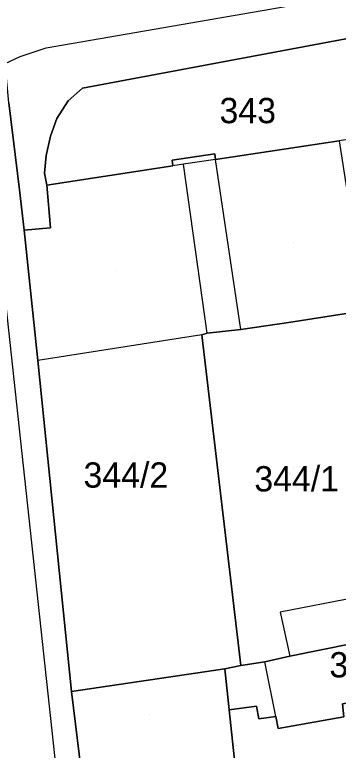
# Model space of a CAD drawing. Extents: x -263423 to -261326, y -1240067 to -1237864.
# Drawn here: x -263212.2 to -263186.7, y -1239400.7 to -1239342.6 of the extents above; entities that cross this region are included whole.
import ezdxf

# ---------------------------------------------------------------- set-up
doc = ezdxf.new("R2010")
doc.units = 0
for name, color, linetype in [('body_kn', 7, 'Continuous'), ('kladpar_druhypozemkov', 7, 'Continuous'), ('kladpar_hranice', 7, 'Continuous'), ('kladpar_parcelnecisla', 7, 'Continuous'), ('kladpar_plochy', 7, 'Continuous'), ('zappar_hrandruhpozemk', 7, 'Continuous')]:
    doc.layers.add(name, color=color, linetype=linetype)

msp = doc.modelspace()

# ---------------------------------------------------------------- linework, layer by layer
at = {"layer": 'body_kn'}
for p, q in [((-263209.75, -1239345.21), (-263209.75, -1239345.21)), ((-263211.79, -1239345.9), (-263211.79, -1239345.9)), ((-263206.86, -1239348.4), (-263206.86, -1239348.4)), ((-263208, -1239349.41), (-263208, -1239349.41)), ((-263208.9, -1239350.81), (-263208.9, -1239350.81)), ((-263209.41, -1239352.21), (-263209.41, -1239352.21)), ((-263209.74, -1239353.73), (-263209.74, -1239353.73)), ((-263196.42, -1239353.6), (-263196.42, -1239353.6)), ((-263199.79, -1239354.1), (-263199.79, -1239354.1)), ((-263199.73, -1239354.54), (-263199.73, -1239354.54)), ((-263199.73, -1239354.54), (-263199.73, -1239354.54)), ((-263198.9, -1239354.42), (-263198.9, -1239354.42)), ((-263198.9, -1239354.42), (-263198.9, -1239354.42)), ((-263196.36, -1239354.05), (-263196.36, -1239354.05)), ((-263196.36, -1239354.05), (-263196.36, -1239354.05)), ((-263209.87, -1239355.13), (-263209.87, -1239355.13)), ((-263209.69, -1239356.08), (-263209.69, -1239356.08)), ((-263211.85, -1239356.46), (-263211.85, -1239356.46)), ((-263211.48, -1239359.64), (-263211.48, -1239359.64)), ((-263209.39, -1239359.46), (-263209.39, -1239359.46)), ((-263190.41, -1239366.92), (-263190.41, -1239366.92)), ((-263197.45, -1239367.91), (-263197.45, -1239367.91)), ((-263197.45, -1239367.91), (-263197.45, -1239367.91)), ((-263197.01, -1239367.78), (-263197.01, -1239367.78)), ((-263197.01, -1239367.78), (-263197.01, -1239367.78)), ((-263194.35, -1239367.48), (-263194.35, -1239367.48)), ((-263194.35, -1239367.48), (-263194.35, -1239367.48)), ((-263210.4, -1239369.95), (-263210.4, -1239369.95)), ((-263191.24, -1239389.82), (-263191.24, -1239389.82)), ((-263190.49, -1239393.32), (-263190.49, -1239393.32)), ((-263190.49, -1239393.32), (-263190.49, -1239393.32)), ((-263194.37, -1239394.06), (-263194.37, -1239394.06)), ((-263192.46, -1239393.76), (-263192.46, -1239393.76)), ((-263195.63, -1239394.31), (-263195.63, -1239394.31)), ((-263195.63, -1239394.31), (-263195.63, -1239394.31)), ((-263207.75, -1239396.1), (-263207.75, -1239396.1)), ((-263195.27, -1239397.56), (-263195.27, -1239397.56)), ((-263193.11, -1239397.25), (-263193.11, -1239397.25)), ((-263191.6, -1239398.08), (-263191.6, -1239398.08)), ((-263191.6, -1239398.08), (-263191.6, -1239398.08)), ((-263192.93, -1239398.27), (-263192.93, -1239398.27)), ((-263191.41, -1239399.04), (-263191.41, -1239399.04))]:
    msp.add_line(p, q, dxfattribs=at)
at = {"layer": 'kladpar_druhypozemkov'}
for p, q in [((-263193.12, -1239349.08), (-263193.12, -1239349.08)), ((-263190.16, -1239360.62), (-263190.16, -1239360.62)), ((-263204.26, -1239362.82), (-263204.26, -1239362.82)), ((-263202.76, -1239377.39), (-263202.76, -1239377.39)), ((-263190.16, -1239378.39), (-263190.16, -1239378.39)), ((-263201.56, -1239397.92), (-263201.56, -1239397.92))]:
    msp.add_line(p, q, dxfattribs=at)
at = {"layer": 'kladpar_hranice'}
for points in [[(-263151.37, -1239338.12), (-263178.18, -1239343.03), (-263206.86, -1239348.4), (-263208, -1239349.41), (-263208.9, -1239350.81), (-263209.41, -1239352.21), (-263209.74, -1239353.73), (-263209.87, -1239355.13), (-263209.69, -1239356.08), (-263209.39, -1239359.46), (-263211.48, -1239359.64), (-263211.85, -1239356.46), (-263212.69, -1239349.58), (-263212.99, -1239346.46), (-263213.95, -1239336.28)], [(-263178.18, -1239343.03), (-263176.36, -1239350.98), (-263186.59, -1239352.57), (-263196.36, -1239354.05), (-263196.42, -1239353.6), (-263199.79, -1239354.1), (-263199.73, -1239354.54), (-263209.69, -1239356.08), (-263209.87, -1239355.13), (-263209.74, -1239353.73), (-263209.41, -1239352.21), (-263208.9, -1239350.81), (-263208, -1239349.41), (-263206.86, -1239348.4), (-263178.18, -1239343.03)], [(-263212.69, -1239349.58), (-263211.85, -1239356.46), (-263211.48, -1239359.64), (-263210.4, -1239369.95), (-263207.75, -1239396.1), (-263206.82, -1239403.63), (-263206.54, -1239406.22), (-263205.51, -1239414.75), (-263204.01, -1239428.14), (-263203.75, -1239430.25), (-263202.55, -1239443.2), (-263201.16, -1239455.73)], [(-263199.73, -1239354.54), (-263199.79, -1239354.1), (-263196.42, -1239353.6), (-263196.36, -1239354.05), (-263186.59, -1239352.57), (-263184.51, -1239366), (-263185.34, -1239366.12), (-263190.41, -1239366.92), (-263194.35, -1239367.48), (-263197.01, -1239367.78), (-263197.45, -1239367.91), (-263194.37, -1239394.06), (-263195.63, -1239394.31), (-263207.75, -1239396.1), (-263210.4, -1239369.95), (-263211.48, -1239359.64), (-263209.39, -1239359.46), (-263209.69, -1239356.08), (-263199.73, -1239354.54)], [(-263185.34, -1239366.12), (-263181.77, -1239385.54), (-263181.34, -1239387.89), (-263180.78, -1239391.27), (-263182.05, -1239391.64), (-263185.54, -1239392.32), (-263190.49, -1239393.32), (-263192.46, -1239393.76), (-263194.37, -1239394.06), (-263197.45, -1239367.91), (-263197.01, -1239367.78), (-263194.35, -1239367.48), (-263190.41, -1239366.92), (-263185.34, -1239366.12)], [(-263194.75, -1239402.51), (-263195.27, -1239397.56), (-263193.11, -1239397.25), (-263192.93, -1239398.27), (-263191.6, -1239398.08), (-263191.41, -1239399.04), (-263186.21, -1239398.11), (-263186.33, -1239397.09), (-263178.84, -1239395.79), (-263179.71, -1239391.14), (-263177.36, -1239390.71), (-263174.44, -1239390.09)], [(-263190.49, -1239393.32), (-263185.54, -1239392.32), (-263182.05, -1239391.64), (-263180.78, -1239391.27), (-263179.71, -1239391.14), (-263178.84, -1239395.79), (-263186.33, -1239397.09), (-263186.21, -1239398.11), (-263191.41, -1239399.04), (-263191.6, -1239398.08), (-263192.93, -1239398.27), (-263193.11, -1239397.25), (-263195.27, -1239397.56), (-263195.63, -1239394.31), (-263194.37, -1239394.06), (-263192.46, -1239393.76), (-263190.49, -1239393.32)], [(-263195.63, -1239394.31), (-263195.27, -1239397.56), (-263194.75, -1239402.51), (-263194.48, -1239404.94), (-263193.65, -1239413.4), (-263205.51, -1239414.75), (-263206.54, -1239406.22), (-263206.82, -1239403.63), (-263207.75, -1239396.1), (-263195.63, -1239394.31)]]:
    msp.add_lwpolyline(points, dxfattribs=at)
at = {"layer": 'kladpar_plochy'}
for p, q in [((-263212.69, -1239349.58), (-263211.85, -1239356.46)), ((-263211.85, -1239356.46), (-263211.48, -1239359.64)), ((-263211.48, -1239359.64), (-263210.4, -1239369.95)), ((-263210.4, -1239369.95), (-263207.75, -1239396.1)), ((-263207.75, -1239396.1), (-263206.82, -1239403.63))]:
    msp.add_line(p, q, dxfattribs=at)
for points in [[(-263151.37, -1239338.12), (-263178.18, -1239343.03), (-263206.86, -1239348.4), (-263208, -1239349.41), (-263208.9, -1239350.81), (-263209.41, -1239352.21), (-263209.74, -1239353.73), (-263209.87, -1239355.13), (-263209.69, -1239356.08), (-263209.39, -1239359.46), (-263211.48, -1239359.64), (-263211.85, -1239356.46), (-263212.69, -1239349.58), (-263212.99, -1239346.46), (-263213.95, -1239336.28)], [(-263194.75, -1239402.51), (-263195.27, -1239397.56), (-263193.11, -1239397.25), (-263192.93, -1239398.27), (-263191.6, -1239398.08), (-263191.41, -1239399.04), (-263186.21, -1239398.11), (-263186.33, -1239397.09), (-263178.84, -1239395.79), (-263179.71, -1239391.14), (-263177.36, -1239390.71), (-263174.44, -1239390.09), (-263171.65, -1239389.59), (-263169.23, -1239389.09), (-263168.41, -1239388.84), (-263153.12, -1239385.99), (-263153.11, -1239408.31)]]:
    msp.add_lwpolyline(points, dxfattribs=at)
for points in [[(-263178.18, -1239343.03), (-263176.36, -1239350.98), (-263186.59, -1239352.57), (-263196.36, -1239354.05), (-263196.42, -1239353.6), (-263199.79, -1239354.1), (-263199.73, -1239354.54), (-263209.69, -1239356.08), (-263209.87, -1239355.13), (-263209.74, -1239353.73), (-263209.41, -1239352.21), (-263208.9, -1239350.81), (-263208, -1239349.41), (-263206.86, -1239348.4)], [(-263199.73, -1239354.54), (-263199.79, -1239354.1), (-263196.42, -1239353.6), (-263196.36, -1239354.05), (-263186.59, -1239352.57), (-263184.51, -1239366), (-263185.34, -1239366.12), (-263190.41, -1239366.92), (-263194.35, -1239367.48), (-263197.01, -1239367.78), (-263197.45, -1239367.91), (-263194.37, -1239394.06), (-263195.63, -1239394.31), (-263207.75, -1239396.1), (-263210.4, -1239369.95), (-263211.48, -1239359.64), (-263209.39, -1239359.46), (-263209.69, -1239356.08)], [(-263185.34, -1239366.12), (-263181.77, -1239385.54), (-263181.34, -1239387.89), (-263180.78, -1239391.27), (-263182.05, -1239391.64), (-263185.54, -1239392.32), (-263190.49, -1239393.32), (-263192.46, -1239393.76), (-263194.37, -1239394.06), (-263197.45, -1239367.91), (-263197.01, -1239367.78), (-263194.35, -1239367.48), (-263190.41, -1239366.92)], [(-263190.49, -1239393.32), (-263185.54, -1239392.32), (-263182.05, -1239391.64), (-263180.78, -1239391.27), (-263179.71, -1239391.14), (-263178.84, -1239395.79), (-263186.33, -1239397.09), (-263186.21, -1239398.11), (-263191.41, -1239399.04), (-263191.6, -1239398.08), (-263192.93, -1239398.27), (-263193.11, -1239397.25), (-263195.27, -1239397.56), (-263195.63, -1239394.31), (-263194.37, -1239394.06), (-263192.46, -1239393.76)], [(-263195.63, -1239394.31), (-263195.27, -1239397.56), (-263194.75, -1239402.51), (-263194.48, -1239404.94), (-263193.65, -1239413.4), (-263205.51, -1239414.75), (-263206.54, -1239406.22), (-263206.82, -1239403.63), (-263207.75, -1239396.1)]]:
    msp.add_lwpolyline(points, close=True, dxfattribs=at)
at = {"layer": 'zappar_hrandruhpozemk'}
for p, q in [((-263214.18, -1239354.15), (-263206.21, -1239427.66)), ((-263198.9, -1239354.42), (-263199.73, -1239354.54)), ((-263196.36, -1239354.05), (-263198.9, -1239354.42)), ((-263197.01, -1239367.78), (-263198.9, -1239354.42)), ((-263194.35, -1239367.48), (-263196.36, -1239354.05)), ((-263197.45, -1239367.91), (-263210.4, -1239369.95)), ((-263181.34, -1239387.89), (-263191.24, -1239389.82)), ((-263191.24, -1239389.82), (-263190.49, -1239393.32)), ((-263191.6, -1239398.08), (-263192.46, -1239393.76))]:
    msp.add_line(p, q, dxfattribs=at)
msp.add_lwpolyline([(-263212.99, -1239346.46), (-263211.79, -1239345.9), (-263209.75, -1239345.21), (-263168.6, -1239338.09)], dxfattribs=at)

# ---------------------------------------------------------------- texts
at = {"layer": 'kladpar_parcelnecisla'}
for s, p in [('343', (-263196.044, -1239351.18)), ('344/2', (-263206.788, -1239379.99)), ('344/1', (-263193.292, -1239380.29)), ('346', (-263187.361, -1239394.99))]:
    msp.add_text(s, height=2, dxfattribs=at).set_placement(p)

doc.saveas('drawing.dxf')
